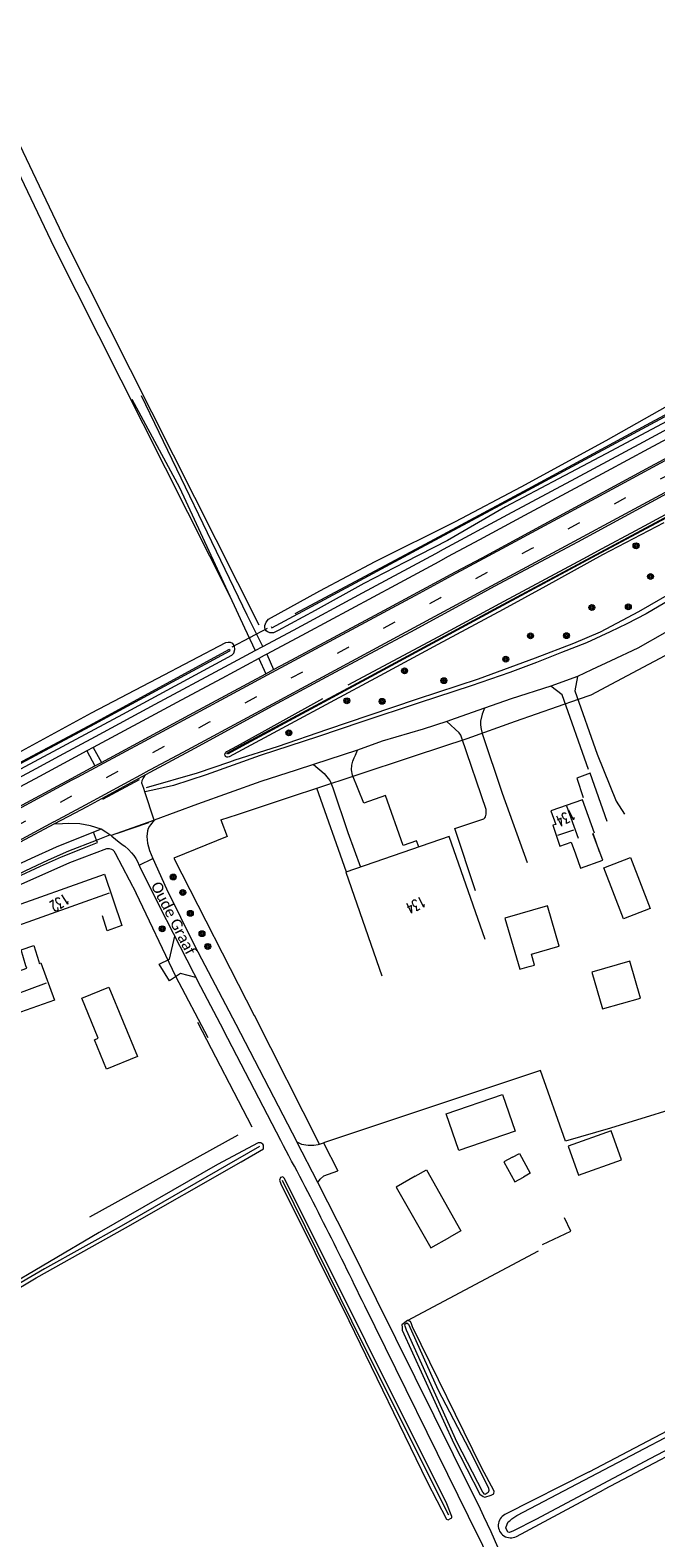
# Model space of a CAD drawing. Extents: x 177628 to 188968, y 384226 to 390673.
# Tile 358 of 393: x 185276 to 185419, y 387462 to 387807. Entities that reach past the tile are written whole.
import ezdxf

# ---------------------------------------------------------------- set-up
doc = ezdxf.new("R2010")
doc.units = 0
doc.linetypes.add('VW-3-9_STREEP', pattern=[12, 3, -9])
for name, color, linetype, lineweight in [('2901', 253, 'Continuous', 13), ('4502', 253, 'Continuous', 13), ('B-AF-HAAG-GD', 253, 'HAAG', 13), ('B-AF-RAST-GD', 253, 'HEKWERK', 13), ('B-BP-BOOM-GD', 253, 'Continuous', 13), ('B-GB-BOUW-GD', 14, 'Continuous', 13), ('B-GB-NOKL-GD', 14, 'Continuous', 13), ('B-MK-ASSTRP-GD', 253, 'VW-3-9_STREEP', 13), ('B-MK-DRIEH-GD', 253, 'VW-HAAIETAND50-L-B', 13), ('B-MK-STRP-GD', 253, 'Continuous', 13), ('B-TR-SLOO-GD', 253, 'Continuous', 13), ('B-VH-FPAD-GD', 8, 'Continuous', 13), ('B-VH-GOOT-GD', 253, 'Continuous', 13), ('B-VH-HFDR-GD', 8, 'Continuous', 13), ('B-VH-MATE-GD', 253, 'Continuous', 13), ('B-VH-OVRG-GD', 8, 'Continuous', 13), ('B-VH-PARW-GD', 8, 'Continuous', 13), ('B-WT-HDUIK-GD', 253, 'Continuous', 13), ('B01_D', 14, 'Continuous', 9), ('B01_T', 14, 'Continuous', 9), ('B02_D', 14, 'Continuous', 9), ('B02_F', 14, 'Continuous', 9), ('B14_F', 14, 'Continuous', 9), ('T03_F', 253, 'Continuous', 9), ('T03_T', 253, 'Continuous', 9), ('T04_F', 253, 'HAAG', 9), ('T07_F', 253, 'Continuous', 9), ('T09_F', 253, 'Continuous', 9), ('T09_T', 253, 'Continuous', 9), ('T22_F', 253, 'Continuous', 9), ('V00_F', 8, 'Continuous', 9), ('V00_T', 8, 'Continuous', 9), ('V06_F', 8, 'Continuous', 9), ('W01_F', 253, 'Continuous', 9), ('Z06', 7, 'Continuous', 9)]:
    doc.layers.add(name, color=color, linetype=linetype, lineweight=lineweight)
doc.styles.add('Legend', font='calibri.ttf')
doc.styles.add('ROMANS', font='ROMANS.shx', dxfattribs={"oblique": 45})
doc.linetypes.add('HAAG', pattern='A,4,-1,[5,TOPOCAD.SHX,S=0.35,R=0,X=-0.35,Y=-0.35],-1', length=6)
doc.linetypes.add('HEKWERK', pattern='A,7,-1.5,[1,ProvNB.shx,S=0.75,R=0,X=0,Y=0],-1.5', length=10)
doc.linetypes.add('VW-HAAIETAND50-L-B', pattern='A,0,-0.5,[138,NLCS.SHX,S=1,R=0,X=-0.625,Y=0],-0.5', length=1)

# ---------------------------------------------------------------- blocks, each defined once
blk = doc.blocks.new('2901_2901', base_point=(177628.113717, 385871.174588))
at = {"layer": '2901'}
for radius in [0.675, 0.45, 0.225]:
    blk.add_circle((177628.113717, 385871.174588), radius, dxfattribs=at)

msp = doc.modelspace()

# ---------------------------------------------------------------- linework, layer by layer
at = {"layer": 'B-AF-HAAG-GD', "flags": 128}
for points in [[(185321.22, 387639.329), (185322.435, 387639.745), (185332.142, 387642.824), (185343.603, 387646.732), (185353.07, 387649.944), (185364.199, 387653.744), (185378.139, 387658.298), (185391.167, 387663.055), (185399.91, 387666.432), (185406.03, 387669.015), (185414.816, 387673.671), (185424.326, 387679.146), (185434.466, 387685.826), (185445.552, 387693.301), (185457.412, 387701.335), (185474.11, 387712.827), (185487.32, 387722.073), (185489.348, 387723.977), (185490.025, 387724.919), (185490.645, 387726.117), (185490.899, 387726.955), (185491.262, 387728.219), (185491.76, 387731.682)], [(185302.132, 387633.387), (185313.82, 387636.795), (185321.22, 387639.329)], [(185272.775, 387610.981), (185284.584, 387616.266), (185293.027, 387619.451)], [(185293.027, 387619.451), (185293.571, 387619.479), (185294.153, 387619.315)], [(185294.153, 387619.315), (185294.454, 387619.133), (185294.628, 387618.936), (185294.959, 387618.39), (185299.75, 387609.223)]]:
    msp.add_lwpolyline(points, dxfattribs=at)
at = {"layer": 'B-AF-RAST-GD', "flags": 128}
for points in [[(185319.171, 387626.003), (185322.937, 387627.247), (185334.648, 387631.154), (185349.412, 387635.975), (185363.722, 387640.771), (185375.534, 387644.603), (185386.62, 387648.6), (185401.038, 387653.661), (185403.905, 387654.656), (185409.807, 387657.752), (185425.708, 387666.211), (185433.675, 387670.522), (185453.361, 387683.034)], [(185347.899, 387614.036), (185341.108, 387633.263)], [(185319.171, 387626.003), (185320.563, 387622.18), (185308.405, 387617.256), (185326.773, 387581.26)], [(185316.242, 387576.115), (185308.876, 387590.163), (185299.75, 387609.223)]]:
    msp.add_lwpolyline(points, dxfattribs=at)
at = {"layer": 'B-GB-BOUW-GD', "flags": 128}
for points in [[(185404.685, 387622.991), (185401.916, 387630.583), (185394.7, 387628.061), (185395.849, 387624.947), (185395.173, 387624.783), (185396.751, 387619.964), (185399.326, 387620.887), (185400.299, 387618.262), (185401.486, 387614.942), (185406.557, 387616.781), (185404.473, 387622.438), (185404.315, 387622.826)], [(185379.683, 387598.616), (185371.384, 387622.235), (185347.768, 387614.032), (185355.989, 387590.34)], [(185271.892, 387596.903), (185268.955, 387605.192), (185292.489, 387613.551), (185296.501, 387601.831), (185293.15, 387600.607), (185292.088, 387604.074)], [(185266.362, 387589.067), (185274.715, 387592.094), (185274.55, 387592.626), (185273.457, 387596.236), (185276.381, 387597.258), (185277.477, 387593.608), (185277.605, 387593.148), (185277.944, 387593.264), (185281.045, 387584.767), (185269.428, 387580.643)]]:
    msp.add_lwpolyline(points, dxfattribs=at)
at = {"layer": 'B-GB-NOKL-GD', "flags": 128}
for points in [[(185400.986, 387621.764), (185398.329, 387629.16)], [(185399.857, 387623.655), (185396.189, 387622.4)], [(185270.523, 387601.065), (185293.685, 387609.329)], [(185268.135, 387584.638), (185279.246, 387588.753)]]:
    msp.add_lwpolyline(points, dxfattribs=at)
at = {"layer": 'B-MK-ASSTRP-GD', "flags": 128}
msp.add_lwpolyline([(183944.412, 387070.458), (183952.02, 387071.296), (183963.432, 387072.6), (183973.755, 387073.811), (183985.142, 387075.148), (183997.902, 387076.643), (184007.149, 387077.803), (184012.738, 387078.504), (184015.866, 387078.896), (184023.787, 387079.902), (184031.733, 387080.99), (184038.514, 387081.946), (184046.324, 387083.075), (184052.616, 387084.079), (184062.372, 387085.69), (184070.358, 387087.095), (184078.883, 387088.72), (184087.355, 387090.364), (184096.7, 387092.235), (184103.899, 387093.77), (184111.252, 387095.404), (184111.425, 387095.442), (184123.771, 387098.311), (184141.375, 387102.722), (184156.811, 387106.905), (184172.406, 387111.313), (184186.27, 387115.349), (184204.637, 387120.724), (184207.727, 387121.634), (184232.843, 387129.032), (184261.594, 387137.507), (184282.846, 387143.719), (184303.661, 387149.86), (184329.525, 387157.49), (184363.913, 387167.629), (184386.852, 387174.392), (184399.561, 387178.199), (184421.138, 387184.662), (184444.005, 387191.692), (184478.045, 387202.775), (184494.748, 387208.642), (184494.795, 387208.659), (184523.173, 387218.628), (184556.574, 387231.119), (184568.123, 387235.659), (184581.873, 387241.073), (184588.922, 387243.903), (184593.818, 387245.869), (184604.923, 387250.423), (184615.77, 387254.954), (184627.213, 387259.841), (184637.793, 387264.424), (184640.053, 387265.403), (184649.118, 387269.411), (184659.082, 387273.839), (184668.953, 387278.291), (184679.316, 387283.034), (184680.524, 387283.598), (184689.441, 387287.756), (184701.045, 387293.259), (184707.642, 387296.431), (184711.53, 387298.3), (184722.574, 387303.686), (184732.981, 387308.85), (184744.376, 387314.625), (184757.465, 387321.371), (184764.891, 387325.23), (184769.978, 387327.929), (184772.279, 387329.149), (184779.804, 387333.137), (184788.663, 387337.88), (184796.924, 387342.374), (184806.667, 387347.717), (184820.048, 387355.183), (184832.827, 387362.444), (184841.52, 387367.432), (184852.236, 387373.672), (184857.149, 387376.589), (184862.643, 387379.851), (184875.281, 387387.456), (184888.489, 387395.43), (184901.182, 387403.142), (184912.27, 387409.862), (184924.556, 387417.313), (184935.934, 387424.236), (184942.669, 387428.329), (184949.693, 387432.598), (184962.622, 387440.407), (184975.889, 387448.482), (184988.19, 387455.933), (185001.979, 387464.296), (185015.043, 387472.229), (185028.182, 387480.188), (185030.347, 387481.499), (185044.149, 387489.84), (185073.274, 387507.538), (185096.242, 387521.471), (185113.689, 387532.026), (185114.259, 387532.371), (185120.036, 387535.878), (185131.893, 387543.117), (185146.548, 387552), (185161.393, 387560.989), (185172.777, 387567.864), (185182.893, 387573.996), (185193.695, 387580.423), (185199.264, 387583.686), (185204.585, 387586.804), (185212.923, 387591.643), (185221.14, 387596.338), (185232.105, 387602.57), (185240.882, 387607.498), (185249.419, 387612.192), (185257.663, 387616.673), (185269.427, 387623.04), (185286.671, 387632.329), (185294.499, 387636.546), (185316.587, 387648.416), (185329.692, 387655.461), (185348.253, 387665.478), (185369.366, 387676.846), (185374.563, 387679.641), (185390.424, 387688.172), (185400.986, 387693.869), (185422.114, 387705.266), (185443.177, 387716.608), (185462.76, 387727.158), (185466.73, 387729.298), (185497.075, 387745.679), (185513.336, 387754.404), (185525.616, 387760.989), (185535.704, 387766.436), (185545.139, 387771.54), (185550.773, 387774.601), (185554.252, 387776.491), (185561.636, 387780.477), (185568.948, 387784.48), (185577.123, 387788.996), (185586.07, 387793.974), (185595.122, 387799.084), (185603.096, 387803.642), (185613.748, 387809.838), (185622.033, 387814.709), (185629.021, 387818.899), (185635.198, 387822.604), (185637.515, 387824.01), (185644.061, 387827.983), (185652.489, 387833.182), (185661.818, 387838.964), (185670.926, 387844.668), (185679.882, 387850.337), (185691.271, 387857.643), (185699.088, 387862.764), (185706.4, 387867.567), (185719.727, 387876.444), (185721.675, 387877.754), (185729.973, 387883.334), (185732.242, 387884.86), (185738.299, 387888.973), (185757.89, 387902.042), (185765.768, 387907.38), (185804.927, 387933.722), (185805.444, 387934.069), (185845.245, 387960.79), (185875.094, 387980.841), (185887.944, 387989.473), (185905.016, 388000.94), (185940.462, 388024.767), (185970.341, 388044.898), (185970.919, 388045.287), (185982.816, 388053.292), (186020.236, 388078.437), (186053.905, 388101.084), (186060.105, 388105.254), (186099.969, 388132.042), (186136.894, 388156.876), (186139.014, 388158.302), (186178.944, 388185.13), (186211.32, 388206.914), (186219.794, 388212.613), (186258.815, 388238.852), (186294.99, 388263.063), (186302.966, 388268.318), (186324.939, 388282.795), (186354.934, 388302.418), (186384.967, 388322.047), (186386.61, 388323.124), (186415.006, 388341.733), (186447.357, 388363.161), (186469.928, 388378.422), (186487.988, 388390.634), (186522.539, 388414.381), (186552.061, 388434.794), (186552.375, 388435.011), (186591.589, 388462.132), (186621.245, 388482.669), (186634.606, 388491.916), (186650.955, 388503.231), (186680.626, 388523.721), (186716.861, 388548.786), (186720.265, 388551.141), (186761.12, 388579.373), (186799.113, 388605.659), (186800.413, 388606.558), (186843.546, 388636.4), (186881.346, 388662.561), (186902.899, 388677.477), (186914.87, 388685.771), (186928.834, 388695.48), (186943.945, 388706.066), (186956.492, 388714.945), (186962.785, 388719.488), (186972.094, 388726.208), (186986.385, 388736.608), (186999.405, 388746.231), (187012.404, 388755.989), (187025.791, 388766.134), (187038.048, 388775.406), (187042.93, 388779.107), (187049.596, 388784.161), (187059.688, 388791.795), (187070.007, 388799.64), (187080.386, 388807.484), (187091.627, 388815.999), (187104.113, 388825.452), (187116.189, 388834.57), (187122.69, 388839.475), (187124.579, 388840.901), (187128.403, 388843.794), (187136.942, 388850.255), (187152.391, 388861.968), (187156.649, 388865.209), (187165.198, 388871.66), (187172.972, 388877.552), (187180.679, 388883.391), (187187.857, 388888.815), (187194.476, 388893.815), (187200.809, 388898.618), (187202.426, 388899.838), (187207.173, 388903.419), (187213.258, 388907.982), (187220.155, 388913.104), (187226.601, 388917.892), (187234.132, 388923.385), (187241.035, 388928.349), (187247.153, 388932.714), (187253.715, 388937.328), (187259.552, 388941.389), (187265.664, 388945.606), (187271.763, 388949.75), (187279.179, 388954.712), (187284.034, 388957.938), (187288.001, 388960.573), (187296.417, 388966.088), (187304.113, 388971.043), (187312.488, 388976.371), (187321.175, 388981.845), (187329.2, 388986.794), (187336.423, 388991.171), (187347.234, 388997.666), (187355.385, 389002.491), (187364.617, 389007.889), (187369.274, 389010.564), (187373.351, 389012.906), (187383.55, 389018.746), (187391.354, 389023.182), (187399.729, 389027.947), (187409.043, 389033.149), (187417.7, 389037.939), (187425.952, 389042.506), (187435.215, 389047.522), (187443.298, 389051.859), (187449.185, 389054.994), (187456.297, 389058.639), (187463.273, 389062.161), (187471.291, 389066.134), (187479.197, 389069.969), (187486.731, 389073.532), (187495.836, 389077.681), (187502.129, 389080.449), (187505.366, 389081.872), (187515.302, 389086.134), (187524.74, 389090.108), (187533.55, 389093.818), (187544.216, 389098.293), (187548.392, 389100.027), (187552.912, 389101.905), (187561.746, 389105.557), (187569.799, 389108.937), (187579.694, 389113.029), (187589.404, 389117.045), (187600.626, 389121.678), (187611.176, 389126.036), (187620.579, 389129.941), (187627.506, 389132.811), (187635.464, 389136.159), (187640.702, 389138.397), (187642.123, 389139.004), (187649.209, 389142.094), (187655.76, 389144.998), (187661.931, 389147.773), (187666.965, 389150.098), (187673.133, 389153.049), (187678.06, 389155.479), (187685.805, 389159.33), (187693.353, 389163.127), (187700.589, 389166.873), (187710.043, 389171.904), (187717.972, 389176.292), (187724.462, 389179.979), (187729.627, 389183.021), (187730.532, 389183.554), (187736.361, 389187.049), (187741.741, 389190.353), (187747.177, 389193.778), (187753.716, 389197.979), (187760.089, 389202.175), (187766.168, 389206.249), (187773.118, 389210.99), (187778.727, 389214.924), (187784.459, 389219.069), (187789.352, 389222.66), (187795.124, 389226.932), (187800.154, 389230.719), (187806.175, 389235.283), (187811.497, 389239.481), (187812.14, 389239.988), (187816.945, 389243.825), (187823.942, 389249.6), (187830.458, 389254.877), (187837.294, 389260.699), (187843.444, 389266.007), (187848.199, 389270.121), (187854.933, 389275.94), (187861.712, 389281.812), (187869.164, 389288.253), (187876.351, 389294.48), (187884.405, 389301.452), (187887.829, 389304.422), (187888.334, 389304.861), (187889.364, 389305.754), (187892.772, 389308.696), (187897.265, 389312.503), (187901.072, 389315.671), (187905.63, 389319.389), (187910.153, 389323.072), (187914.275, 389326.394), (187918.745, 389329.944), (187922.394, 389332.834), (187926.332, 389335.907), (187929.595, 389338.428), (187933.176, 389341.134), (187936.658, 389343.755), (187940.773, 389346.797), (187945.751, 389350.425), (187949.016, 389352.775), (187952.932, 389355.569), (187956.47, 389358.093), (187959.735, 389360.384), (187964.174, 389363.496), (187967.993, 389366.149), (187971.877, 389368.808), (187976.082, 389371.666), (187982.065, 389375.666)], dxfattribs=at)
at = {"layer": 'B-MK-DRIEH-GD', "flags": 128}
for points in [[(185292.153, 387630.727), (185300.502, 387635.229)], [(185295.486, 387622.965), (185302.633, 387625.44)]]:
    msp.add_lwpolyline(points, dxfattribs=at)
at = {"layer": 'B-MK-STRP-GD', "flags": 128}
for points in [[(185264.856, 387624.203), (185285.161, 387635.153), (185286.319, 387635.777), (185306.789, 387646.8), (185328.869, 387658.672), (185346.001, 387667.908), (185364.588, 387677.91), (185373.046, 387682.463), (185383.553, 387688.12), (185405.022, 387699.683), (185428.164, 387712.197), (185447.714, 387722.736), (185461.226, 387730.015), (185471.861, 387735.745), (185493.259, 387747.264), (185513.972, 387758.423)], [(185485.171, 387735.62), (185464.265, 387724.356), (185462.626, 387723.472), (185439.085, 387710.769), (185417.708, 387699.247), (185393.039, 387685.953), (185376.083, 387676.817), (185368.104, 387672.517), (185345.261, 387660.196), (185327.181, 387650.462), (185310.425, 387641.455), (185301.686, 387636.739)], [(185280.954, 387625.574), (185288.197, 387629.475), (185301.686, 387636.739)], [(185280.954, 387625.574), (185266.34, 387617.715)]]:
    msp.add_lwpolyline(points, dxfattribs=at)
at = {"layer": 'B-TR-SLOO-GD', "flags": 128}
for points in [[(185617.061, 387825.729), (185571.835, 387800.24), (185551.4, 387789.218), (185529.443, 387777.375), (185529.433, 387777.333), (185518.79, 387772.593), (185510.315, 387769.028), (185494.429, 387761.087), (185494.145, 387760.934), (185481.323, 387752.111), (185470.732, 387745.445), (185416.494, 387716.315), (185389.396, 387701.689), (185364.857, 387688.516), (185336.116, 387673.145)], [(185330.657, 387670.223), (185330.814, 387669.976), (185365.036, 387688.326), (185389.463, 387701.474), (185470.929, 387745.237), (185481.483, 387751.857), (185494.707, 387760.8), (185510.435, 387768.777), (185518.902, 387772.33), (185529.652, 387777.061), (185529.621, 387777.039), (185551.833, 387788.971), (185572.095, 387799.856), (185596.839, 387813.854)], [(185485.34, 387729.965), (185481.578, 387727.796), (185459.659, 387715.961), (185446.446, 387708.893), (185405.95, 387687.214), (185382.607, 387674.645), (185352.421, 387658.393), (185324.966, 387643.614), (185320.61, 387641.262)], [(185485.34, 387729.965), (185485.45, 387729.719), (185481.702, 387727.669), (185446.461, 387708.651), (185406.122, 387687.079), (185382.689, 387674.494), (185352.517, 387658.195), (185325.026, 387643.384), (185320.707, 387641.046), (185320.61, 387641.262)], [(185427.036, 387720.329), (185417.732, 387715.353), (185407.257, 387709.753), (185396.433, 387704.021), (185384.273, 387697.61), (185371.06, 387689.966), (185361.329, 387684.98), (185351.915, 387680.071), (185340.736, 387673.887), (185332.238, 387669.356), (185331.176, 387668.829), (185330.775, 387668.792), (185330.365, 387668.845), (185330.046, 387668.927), (185329.837, 387669.04), (185329.546, 387669.238), (185329.316, 387669.62), (185329.248, 387669.932), (185329.234, 387670.494), (185329.339, 387670.887), (185329.503, 387671.224), (185330.078, 387671.901), (185341.797, 387678.402), (185354.46, 387685.155), (185372.885, 387694.278), (185387.906, 387702.19), (185407.311, 387712.801), (185428.361, 387724.706)], [(185348.322, 387656.923), (185367.894, 387667.345), (185383.981, 387676.064), (185402.058, 387685.766), (185406.443, 387688.121), (185414.153, 387692.263), (185428.71, 387700.088)], [(185420.572, 387694.006), (185406.519, 387686.653), (185393.541, 387679.522), (185383.789, 387674.117), (185368.818, 387666.11), (185355.557, 387659.007), (185344.201, 387652.869), (185335.121, 387647.995), (185321.051, 387640.409), (185320.743, 387640.373), (185320.527, 387640.39), (185320.362, 387640.453), (185320.246, 387640.54), (185320.116, 387640.71), (185320.072, 387640.87), (185320.156, 387641.219), (185320.5, 387641.64), (185322.937, 387642.93), (185342.503, 387653.756)], [(185123.775, 387552.051), (185123.684, 387552.408), (185129.057, 387555.584), (185171.008, 387581.362), (185205.071, 387601.713), (185249.37, 387626.501), (185290.081, 387648.148), (185321.007, 387664.979)], [(185123.775, 387552.051), (185129.178, 387555.394), (185171.145, 387581.15), (185205.219, 387601.475), (185249.481, 387626.274), (185290.286, 387647.953), (185321.219, 387664.715), (185321.28, 387664.76), (185321.007, 387664.979)], [(185270.098, 387635.925), (185296.711, 387650.197), (185321.646, 387663.7), (185322.114, 387664.187), (185322.38, 387664.977), (185322.271, 387665.79), (185321.86, 387666.39), (185321.374, 387666.596), (185320.832, 387666.583), (185320.195, 387666.558), (185304.513, 387658.273), (185289.477, 387650.452), (185270.16, 387639.923)]]:
    msp.add_lwpolyline(points, dxfattribs=at)
at = {"layer": 'B-VH-FPAD-GD', "flags": 128}
for points in [[(185264.476, 387631.139), (185276.872, 387637.8), (185282.208, 387640.675), (185290.451, 387645.117), (185304.143, 387652.457), (185320.041, 387660.994), (185327.045, 387664.756), (185328.746, 387665.67), (185335.788, 387669.453), (185351.591, 387677.978), (185368.34, 387686.963), (185370.11, 387687.921), (185384.8, 387695.872), (185400.371, 387704.189), (185415.895, 387712.518), (185428.999, 387719.572)], [(185425.582, 387715.491), (185417.04, 387710.902), (185407.437, 387705.716), (185398.166, 387700.758), (185388.624, 387695.635), (185378.356, 387690.114), (185371.053, 387686.168), (185369.062, 387685.092), (185359.137, 387679.736), (185348.877, 387674.233), (185338.648, 387668.73), (185329.641, 387663.921), (185329.065, 387663.614), (185327.822, 387662.945), (185319.375, 387658.397), (185310.08, 387653.395), (185302.101, 387649.129), (185289.945, 387642.591), (185288.494, 387641.809), (185283.146, 387638.921), (185277.621, 387635.939), (185268.809, 387631.214)], [(185055.37, 387485.115), (185065.433, 387491.253), (185083.186, 387502.079), (185108.152, 387517.283), (185118.714, 387523.724), (185125.811, 387528.052), (185149.137, 387542.253), (185157.193, 387547.168), (185167.895, 387553.7), (185178.745, 387560.334), (185182.788, 387562.806), (185185.835, 387564.669), (185204.116, 387575.517), (185205.02, 387576.053), (185224.447, 387587.372), (185230.026, 387590.498), (185244.429, 387598.568), (185256.752, 387605.172), (185266.659, 387610.482), (185274.332, 387614.376), (185279.677, 387616.843), (185284.393, 387618.916), (185290.723, 387621.404), (185293.77, 387622.602)], [(185291.734, 387623.859), (185289.981, 387623.16), (185281.431, 387619.749), (185275.714, 387617.19), (185271.338, 387615.117)]]:
    msp.add_lwpolyline(points, dxfattribs=at)
at = {"layer": 'B-VH-GOOT-GD', "flags": 128}
msp.add_lwpolyline([(185256.752, 387605.172), (185257.19, 387603.34), (185257.779, 387603.561), (185257.567, 387605.077), (185270.04, 387611.601), (185272.317, 387612.792), (185277.887, 387615.384), (185282.716, 387617.553), (185287.46, 387619.425), (185290.897, 387620.823), (185290.723, 387621.404)], dxfattribs=at)
at = {"layer": 'B-VH-HFDR-GD', "flags": 128}
for points in [[(185271.623, 387628.31), (185284.985, 387635.482), (185290.311, 387638.341), (185291.824, 387639.156), (185311.996, 387650.025), (185329.463, 387659.44), (185331.226, 387660.391), (185334.263, 387662.028), (185356.576, 387674.013), (185372.886, 387682.76), (185378.926, 387685.999), (185398.504, 387696.569), (185417.481, 387706.837), (185440.495, 387719.245), (185461.07, 387730.306), (185463.797, 387731.772), (185485.536, 387743.543), (185503.69, 387753.374), (185514.109, 387758.974)], [(185518.377, 387752.974), (185505.559, 387745.842), (185503.237, 387744.549), (185485.845, 387735.291), (185464.928, 387724.2), (185464.479, 387723.957), (185448.579, 387715.376), (185434.328, 387707.755), (185421.147, 387700.624), (185404.448, 387691.562), (185400.762, 387689.562), (185381.744, 387679.381), (185376.29, 387676.432), (185362.523, 387668.988), (185346.385, 387660.345), (185331.021, 387652.071), (185313.088, 387642.376), (185301.871, 387636.283), (185288.449, 387629.003), (185285.725, 387627.525), (185280.932, 387624.999), (185273.2, 387620.925)]]:
    msp.add_lwpolyline(points, dxfattribs=at)
at = {"layer": 'B-VH-MATE-GD', "flags": 128}
for points in [[(185303.887, 387625.936), (185301.747, 387632.463)], [(185290.723, 387621.404), (185289.981, 387623.16)], [(185300.478, 387615.612), (185303.56, 387617.148)]]:
    msp.add_lwpolyline(points, dxfattribs=at)
at = {"layer": 'B-VH-OVRG-GD', "flags": 128}
for points in [[(185298.812, 387722.254), (185309.652, 387702.028), (185324.602, 387669.991)], [(185326.196, 387670.836), (185325.199, 387672.856), (185301.029, 387723.059)], [(185328.746, 387665.67), (185326.196, 387670.836)], [(185324.602, 387669.991), (185327.045, 387664.756)], [(185329.641, 387663.921), (185331.226, 387660.391)], [(185327.822, 387662.945), (185329.463, 387659.44)], [(185403.312, 387637.55), (185397.254, 387654.637), (185394.698, 387656.581)], [(185400.76, 387658.836), (185400.149, 387655.502), (185405.265, 387641.039), (185409.657, 387630.267), (185411.535, 387627.353)], [(185379.476, 387651.55), (185378.934, 387650.171), (185378.578, 387648.57), (185378.608, 387647.84), (185378.651, 387647.164), (185378.724, 387646.788), (185378.957, 387645.755), (185383.546, 387632.092), (185389.269, 387616.226)], [(185377.434, 387609.757), (185372.672, 387624.021), (185379.32, 387626.276), (185379.585, 387626.509), (185379.69, 387626.678), (185379.87, 387627.286), (185379.879, 387627.613), (185379.872, 387628.395), (185374.335, 387644.744), (185374.094, 387645.372), (185373.71, 387645.89), (185370.887, 387648.544)], [(185288.494, 387641.809), (185290.311, 387638.341)], [(185289.945, 387642.591), (185291.824, 387639.156)], [(185364.428, 387619.836), (185363.935, 387621.245), (185360.862, 387620.152), (185356.813, 387631.614), (185351.859, 387629.852), (185349.295, 387636.27), (185349.02, 387637.493), (185349.102, 387638.526), (185349.347, 387639.457), (185349.65, 387640.173), (185349.967, 387640.826), (185350.413, 387641.96)], [(185340.367, 387638.644), (185342.766, 387636.597), (185343.75, 387635.509), (185344.11, 387634.989), (185344.193, 387634.855), (185344.78, 387633.365), (185348.203, 387623.126), (185351.145, 387615.181)], [(185407.551, 387625.627), (185403.664, 387636.683), (185400.593, 387635.589), (185402.062, 387631.113)], [(185303.887, 387625.936), (185303.067, 387624.901), (185302.809, 387624.539), (185302.548, 387624.006), (185302.349, 387623.471), (185302.226, 387622.178), (185302.342, 387620.673), (185302.841, 387618.985), (185303.56, 387617.148), (185306.724, 387610.241), (185313.102, 387597.262), (185322.559, 387579.263)], [(185294.049, 387622.422), (185294.194, 387622.303), (185295.849, 387620.947), (185296.819, 387620.258)], [(185296.819, 387620.258), (185297.181, 387620), (185297.997, 387619.252), (185298.703, 387618.497), (185299.24, 387617.838), (185299.702, 387617.165), (185300.034, 387616.619), (185300.562, 387615.422), (185305.106, 387606.152), (185314.498, 387587.872), (185319.797, 387577.885)], [(185313.427, 387589.955), (185309.895, 387590.866), (185307.426, 387589.199), (185305.036, 387592.975), (185307.375, 387594.108), (185308.594, 387599.362)]]:
    msp.add_lwpolyline(points, dxfattribs=at)
at = {"layer": 'B-VH-PARW-GD', "flags": 128}
for points in [[(185490.243, 387722.924), (185481.293, 387716.762), (185468.962, 387708.446), (185456.543, 387699.928), (185444.156, 387691.238), (185431.698, 387682.744), (185422.061, 387676.467), (185416.469, 387673.154), (185412.098, 387670.831), (185408.26, 387669.044), (185402.858, 387666.548), (185397.144, 387664.275), (185391.418, 387662.027), (185385.302, 387659.737), (185376.423, 387656.671), (185364.536, 387652.802), (185351.162, 387648.332), (185341.476, 387645.077), (185328.128, 387640.766), (185315.788, 387636.315), (185308.31, 387633.85), (185303.566, 387632.784), (185301.747, 387632.463)], [(185420.778, 387668.825), (185414.599, 387665.338), (185408.411, 387662.392), (185404.022, 387660.366), (185400.76, 387658.836), (185394.698, 387656.581), (185385.582, 387653.672), (185379.476, 387651.55), (185372.787, 387649.18), (185370.887, 387648.544), (185365.487, 387646.737), (185356.039, 387643.988), (185350.413, 387641.96), (185340.367, 387638.644), (185336.395, 387637.388), (185328.335, 387634.793), (185313.813, 387629.568), (185303.887, 387625.936)], [(185301.747, 387632.463), (185301.497, 387633.217), (185301.103, 387634.404), (185301.178, 387635.023), (185301.407, 387635.482), (185301.871, 387636.283)], [(185303.887, 387625.936), (185303.732, 387625.881), (185294.049, 387622.422), (185293.77, 387622.602), (185292.859, 387623.189), (185291.734, 387623.859), (185289.357, 387624.647), (185286.898, 387625.138), (185284.389, 387625.208), (185282.88, 387625.14), (185280.932, 387624.999)]]:
    msp.add_lwpolyline(points, dxfattribs=at)
at = {"layer": 'B-WT-HDUIK-GD', "flags": 128}
msp.add_lwpolyline([(185321.752, 387665.57), (185329.807, 387669.858)], dxfattribs=at)
at = {"layer": 'B01_D', "linetype": 'Continuous'}
for points in [[(185405.846, 387618.71), (185404.382, 387622.856)], [(185363.65, 387544.463), (185366.217, 387545.918), (185374.107, 387531.988), (185371.54, 387530.532)]]:
    msp.add_lwpolyline(points, dxfattribs=at)
at = {"layer": 'B01_T', "linetype": 'Continuous'}
msp.add_lwpolyline([(185363.65, 387544.463), (185359.302, 387542.002), (185367.189, 387528.069), (185371.54, 387530.532)], dxfattribs=at)
at = {"layer": 'B02_D', "linetype": 'Continuous'}
for points in [[(185417.38, 387605.704), (185411.3, 387603.371), (185406.812, 387615.066), (185412.892, 387617.399), (185417.38, 387605.704)], [(185396.61, 387597.133), (185393.918, 387606.352), (185384.168, 387603.516), (185387.584, 387591.818), (185389.752, 387592.451)], [(185390.235, 387595.271), (185396.276, 387597.035)], [(185415.175, 387585.223), (185412.777, 387593.663), (185404.087, 387591.194), (185406.485, 387582.754), (185415.175, 387585.223)]]:
    msp.add_lwpolyline(points, dxfattribs=at)
at = {"layer": 'B02_F', "linetype": 'Continuous'}
msp.add_lwpolyline([(185287.31, 387585.192), (185293.538, 387587.758), (185300.079, 387571.883), (185293.016, 387568.973)], dxfattribs=at)
at = {"layer": 'B14_F', "linetype": 'Continuous'}
for points in [[(185389.752, 387592.451), (185390.901, 387592.783), (185390.235, 387595.271)], [(185396.276, 387597.035), (185396.61, 387597.133)], [(185293.016, 387568.973), (185290.24, 387575.711), (185291.075, 387576.056), (185287.31, 387585.192)], [(185386.495, 387554.803), (185373.599, 387550.378), (185370.73, 387558.735), (185383.626, 387563.161), (185386.495, 387554.803)], [(185398.608, 387551.338), (185400.986, 387544.715), (185410.834, 387548.251), (185408.456, 387554.874), (185398.608, 387551.338)], [(185385.873, 387548.865), (185387.495, 387549.689), (185389.949, 387545.186), (185388.398, 387544.283)], [(185385.873, 387548.865), (185383.908, 387547.784)], [(185383.908, 387547.784), (185386.433, 387543.202), (185388.398, 387544.283)]]:
    msp.add_lwpolyline(points, dxfattribs=at)
at = {"layer": 'T03_F', "linetype": 'Continuous'}
for points in [[(185341.72, 387551.84), (185326.844, 387581.282)], [(185437.173, 387565.519), (185429.638, 387562.049), (185408.36, 387555.445), (185398.062, 387552.485), (185392.321, 387568.682), (185342.642, 387552.131)], [(185289.189, 387535.185), (185323.123, 387553.96)], [(185392.77, 387528.847), (185399.292, 387531.864), (185397.835, 387534.936)]]:
    msp.add_lwpolyline(points, dxfattribs=at)
at = {"layer": 'T03_T', "linetype": 'Continuous'}
msp.add_lwpolyline([(185326.301, 387555.718), (185313.865, 387579.642)], dxfattribs=at)
at = {"layer": 'T04_F', "linetype": 'HAAG'}
msp.add_lwpolyline([(185361.855, 387511.441), (185391.885, 387527.362)], dxfattribs=at)
at = {"layer": 'T07_F', "linetype": 'Continuous'}
for points in [[(185327.989, 387551.274), (185296.304, 387533.071), (185278.757, 387523.248)], [(185333.203, 387543.561), (185351.704, 387505.975), (185371.273, 387467.006)], [(185278.757, 387523.248), (185262.704, 387513.87), (185244.059, 387502.907), (185232.708, 387495.96)]]:
    msp.add_lwpolyline(points, dxfattribs=at)
at = {"layer": 'T09_F', "linetype": 'Continuous'}
for points in [[(185403.44, 387476.863), (185512.599, 387534.172), (185602.888, 387582.577), (185668.67, 387616.67)], [(185671.85, 387611.531), (185584.534, 387565.746), (185460.759, 387501.175), (185406.88, 387472.761)], [(185234.095, 387496.012), (185252.564, 387506.75), (185276.9, 387521.184), (185297.306, 387532.665), (185323.826, 387547.725), (185328.911, 387550.747), (185328.904, 387551.538), (185328.781, 387551.781), (185328.291, 387552.142), (185327.683, 387552.137), (185318.417, 387547.133), (185291.292, 387531.582), (185268.53, 387518.195), (185252.185, 387508.45), (185233.059, 387497.727)], [(185366.359, 387474.541), (185370.808, 387466.021), (185371.171, 387465.881), (185371.716, 387466.124), (185372.033, 387466.316), (185372.047, 387466.623), (185370.879, 387469.47), (185333.724, 387543.97), (185333.309, 387544.338), (185332.769, 387544.198), (185332.555, 387543.55), (185332.887, 387542.692), (185348.465, 387511.442), (185366.359, 387474.541)], [(185361.855, 387511.441), (185360.586, 387510.48), (185360.634, 387509.928), (185360.635, 387509.26), (185372.497, 387483.317), (185378.416, 387471.731), (185379.188, 387471.158), (185379.534, 387471.021), (185381.011, 387471.467), (185381.597, 387471.768), (185381.693, 387472.43), (185378.781, 387477.853), (185363.032, 387510.04), (185362.794, 387510.701), (185362.529, 387511.207), (185361.855, 387511.441)]]:
    msp.add_lwpolyline(points, dxfattribs=at)
at = {"layer": 'T09_T', "linetype": 'Continuous'}
for points in [[(185403.44, 387476.863), (185384.185, 387467.061)], [(185386.785, 387462.063), (185406.88, 387472.761)]]:
    msp.add_lwpolyline(points, dxfattribs=at)
msp.add_arc((185385.463, 387464.55), 2.817, 116.97646, 297.99117, dxfattribs=at)
at = {"layer": 'T22_F', "linetype": 'Continuous'}
msp.add_lwpolyline([(185342.642, 387552.131), (185345.934, 387545.721)], dxfattribs=at)
at = {"layer": 'V00_F', "linetype": 'Continuous'}
for points in [[(185336.58, 387552.325), (185337.612, 387551.791), (185339.159, 387551.612), (185340.458, 387551.594), (185341.456, 387551.757), (185341.72, 387551.84)], [(185341.72, 387551.84), (185342.642, 387552.131)], [(185341.358, 387543.035), (185341.877, 387543.793), (185342.745, 387544.569), (185345.934, 387545.721)]]:
    msp.add_lwpolyline(points, dxfattribs=at)
at = {"layer": 'V00_T', "linetype": 'Continuous'}
for points in [[(185332.866, 387552.629), (185319.75, 387577.861)], [(185322.58, 387579.273), (185336.58, 387552.325)], [(185341.358, 387543.035), (185336.58, 387552.325)], [(185376.856, 387471.765), (185354.809, 387516.282), (185348.129, 387529.681), (185341.358, 387543.035)], [(185375.846, 387466.635), (185352.07, 387514.802)], [(185382.139, 387453.173), (185379.077, 387459.944), (185375.846, 387466.635)]]:
    msp.add_lwpolyline(points, dxfattribs=at)
for centre, radius, start, end in [((184482.504, 387097.129), 964.673, 25.656056, 28.175905), ((185085.775, 387327.608), 324.823, 20.92092, 26.3468)]:
    msp.add_arc(centre, radius, start, end, dxfattribs=at)
at = {"layer": 'V06_F', "linetype": 'Continuous'}
for points in [[(185621.467, 387827.131), (185619.114, 387831.091), (185565.457, 387908.778), (185528.822, 387964.153), (185404.598, 387898.961), (185259.425, 387808.326), (185267.677, 387791.761), (185283.697, 387758.272), (185327.866, 387670.648)], [(185092.558, 387607.123), (185061.165, 387668.866), (185049.722, 387686.352), (185061.245, 387692.349), (185141.718, 387745.059), (185150.193, 387749.988), (185151.82, 387753.249), (185151.582, 387756.242), (185148.755, 387761.598), (185124.876, 387799.706), (185120.313, 387809.34), (185118.343, 387815.831), (185118.385, 387821.413), (185120.926, 387827.58), (185157.534, 387859.016), (185164.889, 387867.961), (185177.417, 387892.331), (185189.663, 387919.286), (185211.801, 387893.3), (185243.041, 387834.487), (185264.981, 387790.445), (185281.005, 387756.95), (185321.659, 387676.298)]]:
    msp.add_lwpolyline(points, dxfattribs=at)
at = {"layer": 'W01_F', "linetype": 'Continuous'}
for points in [[(185687.136, 387621.407), (185648.533, 387600.834), (185608.359, 387580.014), (185569.89, 387560.165), (185532.767, 387540.614), (185459.855, 387502.062), (185417.353, 387479.838), (185391.25, 387465.957), (185386.164, 387463.313), (185385.612, 387463.065), (185385.107, 387462.94), (185384.819, 387463.015), (185384.38, 387463.991), (185384.665, 387464.833), (185384.936, 387465.363), (185385.28, 387465.62), (185385.779, 387466.099), (185386.871, 387466.845), (185449.957, 387499.907), (185562.717, 387559.439), (185602.603, 387580.334), (185661.991, 387611.069), (185680.154, 387620.257), (185685.39, 387623.02)], [(185376.901, 387480.193), (185380.435, 387473.066), (185380.467, 387472.52), (185380.357, 387472.065), (185379.88, 387471.757), (185379.561, 387471.671), (185379.148, 387472.154), (185373.218, 387483.541), (185361.625, 387509.229), (185361.341, 387510.124), (185361.297, 387510.461), (185361.309, 387510.67), (185361.719, 387510.898), (185362.082, 387510.647), (185368.795, 387495.679), (185376.901, 387480.193)]]:
    msp.add_lwpolyline(points, dxfattribs=at)

# ---------------------------------------------------------------- block references
at = {"layer": 'B-BP-BOOM-GD'}
for p in [(185414.181, 387688.743, 27.254), (185417.487, 387681.705, 27.352), (185404.069, 387674.603, 27.322), (185412.412, 387674.759, 27.292), (185390.021, 387668.111, 27.335), (185398.264, 387668.157, 27.299), (185384.354, 387662.781, 27.397), (185361.211, 387660.096, 27.239), (185370.203, 387657.867, 27.346), (185347.987, 387653.273, 27.254), (185356.058, 387653.129, 27.245), (185334.736, 387645.941, 27.268), (185308.257, 387612.942, 27.744), (185310.438, 387609.38, 27.765), (185312.169, 387604.635, 27.738), (185305.74, 387601.097, 27.897), (185314.849, 387599.981, 27.822), (185316.162, 387597.055, 27.858)]:
    msp.add_blockref('2901_2901', p, dxfattribs=at)

# ---------------------------------------------------------------- texts
at = {"layer": '4502', "style": 'ROMANS', "width": 0.68}
for s, rotation, p in [('134', 207.02552, (185399.481, 387628.585)), ('132', 211.9548, (185283.454, 387609.268)), ('134', 207.02552, (185365.174, 387608.61, 27.699))]:
    msp.add_text(s, height=2.5, rotation=rotation, dxfattribs=at).set_placement(p)
at = {"layer": 'Z06', "style": 'Legend'}
msp.add_text('Oude Graaf', height=2.5, rotation=297.21699, dxfattribs=at).set_placement((185303.055, 387611.059, 27.738))

doc.saveas('drawing.dxf')
